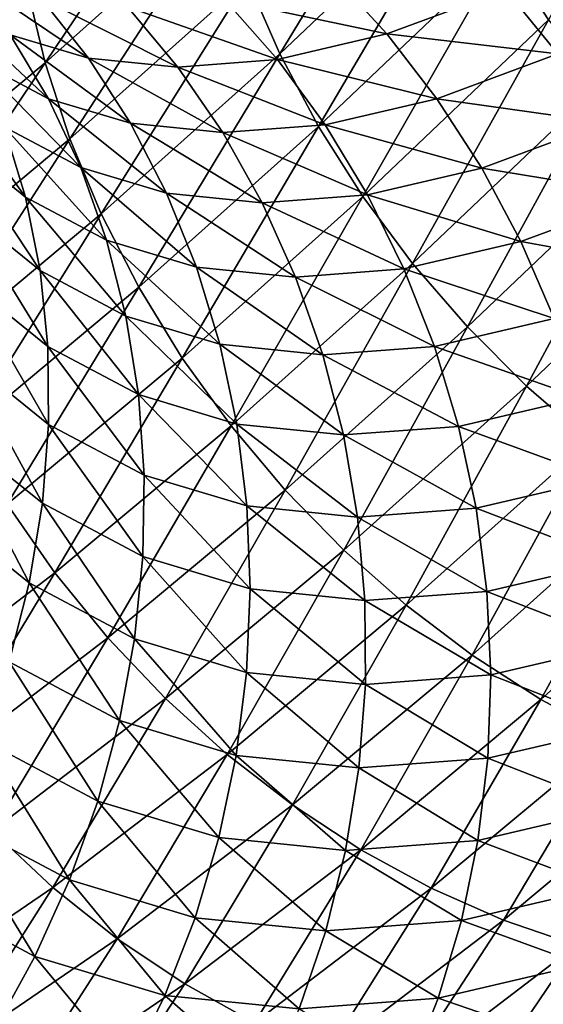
# Model space of a CAD drawing. Header units: millimetres. Extents: x -522 to 188, y -54 to 63.
# Tile 931 of 1056: x 10.31 to 12.1, y -52.01 to -48.66. Entities that reach past the tile are written whole.
import ezdxf

# ---------------------------------------------------------------- set-up
doc = ezdxf.new("R2010")
doc.units = ezdxf.units.MM
doc.header["$LTSCALE"] = 65.185185
doc.layers.add('39', color=7, linetype='CONTINUOUS')
doc.layers.add('40', color=7, linetype='CONTINUOUS')

msp = doc.modelspace()

# ---------------------------------------------------------------- linework, layer by layer
at = {"layer": '39', "linetype": 'CONTINUOUS'}
for points in [[(10.3873, -48.5852, -4.3214), (10.1309, -48.5086, -3.888), (10.5484, -48.7895, -4.2031), (10.3873, -48.5852, -4.3214)], [(10.5484, -48.7895, -4.2031), (10.1309, -48.5086, -3.888), (10.281, -48.7095, -3.7508), (10.5484, -48.7895, -4.2031)], [(11.3779, -48.5036, -5.9772), (11.0122, -48.5891, -5.3659), (11.5645, -48.7069, -5.903), (11.3779, -48.5036, -5.9772)], [(11.9695, -48.5562, -6.5803), (11.3779, -48.5036, -5.9772), (11.5645, -48.7069, -5.903), (11.9695, -48.5562, -6.5803)], [(11.9695, -48.5562, -6.5803), (11.5645, -48.7069, -5.903), (12.1469, -48.7747, -6.5306), (11.9695, -48.5562, -6.5803)], [(12.5888, -48.5577, -7.2677), (11.9695, -48.5562, -6.5803), (12.1469, -48.7747, -6.5306), (12.5888, -48.5577, -7.2677)], [(10.4115, -48.9279, -3.6208), (10.0474, -48.5852, -3.3506), (10.1647, -48.7967, -3.1983), (10.4115, -48.9279, -3.6208)], [(10.281, -48.7095, -3.7508), (10.0474, -48.5852, -3.3506), (10.4115, -48.9279, -3.6208), (10.281, -48.7095, -3.7508)], [(10.6813, -48.6145, -4.8135), (10.3873, -48.5852, -4.3214), (10.8521, -48.8199, -4.712), (10.6813, -48.6145, -4.8135)], [(10.8521, -48.8199, -4.712), (10.3873, -48.5852, -4.3214), (10.5484, -48.7895, -4.2031), (10.8521, -48.8199, -4.712)], [(11.0122, -48.5891, -5.3659), (10.6813, -48.6145, -4.8135), (11.1915, -48.7941, -5.2791), (11.0122, -48.5891, -5.3659)], [(11.5645, -48.7069, -5.903), (11.0122, -48.5891, -5.3659), (11.1915, -48.7941, -5.2791), (11.5645, -48.7069, -5.903)], [(11.1915, -48.7941, -5.2791), (10.6813, -48.6145, -4.8135), (10.8521, -48.8199, -4.712), (11.1915, -48.7941, -5.2791)], [(10.691, -49.0116, -4.0936), (10.281, -48.7095, -3.7508), (10.4115, -48.9279, -3.6208), (10.691, -49.0116, -4.0936)], [(10.5484, -48.7895, -4.2031), (10.281, -48.7095, -3.7508), (10.691, -49.0116, -4.0936), (10.5484, -48.7895, -4.2031)], [(11.5645, -48.7069, -5.903), (11.1915, -48.7941, -5.2791), (11.7349, -48.9279, -5.8416), (11.5645, -48.7069, -5.903)], [(12.1469, -48.7747, -6.5306), (11.5645, -48.7069, -5.903), (11.7349, -48.9279, -5.8416), (12.1469, -48.7747, -6.5306)], [(10.4115, -48.9279, -3.6208), (10.1647, -48.7967, -3.1983), (10.5214, -49.162, -3.4991), (10.4115, -48.9279, -3.6208)], [(10.5214, -49.162, -3.4991), (10.1647, -48.7967, -3.1983), (10.2603, -49.0233, -3.0528), (10.5214, -49.162, -3.4991)], [(11.0053, -49.0433, -4.621), (10.5484, -48.7895, -4.2031), (10.691, -49.0116, -4.0936), (11.0053, -49.0433, -4.621)], [(10.8521, -48.8199, -4.712), (10.5484, -48.7895, -4.2031), (11.0053, -49.0433, -4.621), (10.8521, -48.8199, -4.712)], [(11.1915, -48.7941, -5.2791), (10.8521, -48.8199, -4.712), (11.3539, -49.0169, -5.2041), (11.1915, -48.7941, -5.2791)], [(11.7349, -48.9279, -5.8416), (11.1915, -48.7941, -5.2791), (11.3539, -49.0169, -5.2041), (11.7349, -48.9279, -5.8416)], [(12.1469, -48.7747, -6.5306), (11.7349, -48.9279, -5.8416), (12.3072, -49.0086, -6.4951), (12.1469, -48.7747, -6.5306)], [(11.3539, -49.0169, -5.2041), (10.8521, -48.8199, -4.712), (11.0053, -49.0433, -4.621), (11.3539, -49.0169, -5.2041)], [(10.2603, -49.0233, -3.0528), (10.0262, -48.834, -2.649), (10.3334, -49.2629, -2.9153), (10.2603, -49.0233, -3.0528)], [(10.3334, -49.2629, -2.9153), (10.0262, -48.834, -2.649), (10.0836, -49.0611, -2.4853), (10.3334, -49.2629, -2.9153)], [(10.8138, -49.2497, -3.994), (10.4115, -48.9279, -3.6208), (10.5214, -49.162, -3.4991), (10.8138, -49.2497, -3.994)], [(10.691, -49.0116, -4.0936), (10.4115, -48.9279, -3.6208), (10.8138, -49.2497, -3.994), (10.691, -49.0116, -4.0936)], [(11.7349, -48.9279, -5.8416), (11.3539, -49.0169, -5.2041), (11.8877, -49.1646, -5.7937), (11.7349, -48.9279, -5.8416)], [(12.3072, -49.0086, -6.4951), (11.7349, -48.9279, -5.8416), (11.8877, -49.1646, -5.7937), (12.3072, -49.0086, -6.4951)], [(10.6096, -49.4096, -3.3869), (10.2603, -49.0233, -3.0528), (10.3334, -49.2629, -2.9153), (10.6096, -49.4096, -3.3869)], [(10.5214, -49.162, -3.4991), (10.2603, -49.0233, -3.0528), (10.6096, -49.4096, -3.3869), (10.5214, -49.162, -3.4991)], [(11.1395, -49.2826, -4.5411), (10.691, -49.0116, -4.0936), (10.8138, -49.2497, -3.994), (11.1395, -49.2826, -4.5411)], [(11.0053, -49.0433, -4.621), (10.691, -49.0116, -4.0936), (11.1395, -49.2826, -4.5411), (11.0053, -49.0433, -4.621)], [(11.3539, -49.0169, -5.2041), (11.0053, -49.0433, -4.621), (11.4981, -49.2556, -5.1415), (11.3539, -49.0169, -5.2041)], [(11.8877, -49.1646, -5.7937), (11.3539, -49.0169, -5.2041), (11.4981, -49.2556, -5.1415), (11.8877, -49.1646, -5.7937)], [(12.3072, -49.0086, -6.4951), (11.8877, -49.1646, -5.7937), (12.4487, -49.256, -6.4743), (12.3072, -49.0086, -6.4951)], [(10.3334, -49.2629, -2.9153), (10.0836, -49.0611, -2.4853), (10.3834, -49.5134, -2.7871), (10.3334, -49.2629, -2.9153)], [(10.3834, -49.5134, -2.7871), (10.0836, -49.0611, -2.4853), (10.1171, -49.2985, -2.3298), (10.3834, -49.5134, -2.7871)], [(11.4981, -49.2556, -5.1415), (11.0053, -49.0433, -4.621), (11.1395, -49.2826, -4.5411), (11.4981, -49.2556, -5.1415)], [(10.9157, -49.5015, -3.9052), (10.5214, -49.162, -3.4991), (10.6096, -49.4096, -3.3869), (10.9157, -49.5015, -3.9052)], [(10.8138, -49.2497, -3.994), (10.5214, -49.162, -3.4991), (10.9157, -49.5015, -3.9052), (10.8138, -49.2497, -3.994)], [(11.8877, -49.1646, -5.7937), (11.4981, -49.2556, -5.1415), (12.0214, -49.4149, -5.7597), (11.8877, -49.1646, -5.7937)], [(12.4487, -49.256, -6.4743), (11.8877, -49.1646, -5.7937), (12.0214, -49.4149, -5.7597), (12.4487, -49.256, -6.4743)], [(10.6096, -49.4096, -3.3869), (10.3334, -49.2629, -2.9153), (10.6754, -49.6684, -3.2852), (10.6096, -49.4096, -3.3869)], [(10.6754, -49.6684, -3.2852), (10.3334, -49.2629, -2.9153), (10.3834, -49.5134, -2.7871), (10.6754, -49.6684, -3.2852)], [(11.1395, -49.2826, -4.5411), (10.8138, -49.2497, -3.994), (11.2535, -49.5357, -4.4733), (11.1395, -49.2826, -4.5411)], [(11.2535, -49.5357, -4.4733), (10.8138, -49.2497, -3.994), (10.9157, -49.5015, -3.9052), (11.2535, -49.5357, -4.4733)], [(11.4981, -49.2556, -5.1415), (11.1395, -49.2826, -4.5411), (11.6226, -49.508, -5.0919), (11.4981, -49.2556, -5.1415)], [(12.0214, -49.4149, -5.7597), (11.4981, -49.2556, -5.1415), (11.6226, -49.508, -5.0919), (12.0214, -49.4149, -5.7597)], [(12.4487, -49.256, -6.4743), (12.0214, -49.4149, -5.7597), (12.5704, -49.5145, -6.4683), (12.4487, -49.256, -6.4743)], [(10.3834, -49.5134, -2.7871), (10.1171, -49.2985, -2.3298), (10.4098, -49.7724, -2.6694), (10.3834, -49.5134, -2.7871)], [(10.4098, -49.7724, -2.6694), (10.1171, -49.2985, -2.3298), (10.1264, -49.544, -2.1837), (10.4098, -49.7724, -2.6694)], [(11.6226, -49.508, -5.0919), (11.1395, -49.2826, -4.5411), (11.2535, -49.5357, -4.4733), (11.6226, -49.508, -5.0919)], [(10.9157, -49.5015, -3.9052), (10.6096, -49.4096, -3.3869), (10.9959, -49.7647, -3.828), (10.9157, -49.5015, -3.9052)], [(10.9959, -49.7647, -3.828), (10.6096, -49.4096, -3.3869), (10.6754, -49.6684, -3.2852), (10.9959, -49.7647, -3.828)], [(12.0214, -49.4149, -5.7597), (11.6226, -49.508, -5.0919), (12.1347, -49.6765, -5.7399), (12.0214, -49.4149, -5.7597)], [(12.5704, -49.5145, -6.4683), (12.0214, -49.4149, -5.7597), (12.1347, -49.6765, -5.7399), (12.5704, -49.5145, -6.4683)], [(11.2535, -49.5357, -4.4733), (10.9157, -49.5015, -3.9052), (11.3463, -49.8003, -4.418), (11.2535, -49.5357, -4.4733)], [(11.3463, -49.8003, -4.418), (10.9157, -49.5015, -3.9052), (10.9959, -49.7647, -3.828), (11.3463, -49.8003, -4.418)], [(10.6754, -49.6684, -3.2852), (10.3834, -49.5134, -2.7871), (10.7181, -49.9362, -3.1949), (10.6754, -49.6684, -3.2852)], [(10.7181, -49.9362, -3.1949), (10.3834, -49.5134, -2.7871), (10.4098, -49.7724, -2.6694), (10.7181, -49.9362, -3.1949)], [(11.6226, -49.508, -5.0919), (11.2535, -49.5357, -4.4733), (11.7264, -49.7718, -5.0557), (11.6226, -49.508, -5.0919)], [(11.7264, -49.7718, -5.0557), (11.2535, -49.5357, -4.4733), (11.3463, -49.8003, -4.418), (11.7264, -49.7718, -5.0557)], [(12.1347, -49.6765, -5.7399), (11.6226, -49.508, -5.0919), (11.7264, -49.7718, -5.0557), (12.1347, -49.6765, -5.7399)], [(10.4123, -50.0378, -2.5632), (10.1264, -49.544, -2.1837), (10.1114, -49.7953, -2.0485), (10.4123, -50.0378, -2.5632)], [(10.4098, -49.7724, -2.6694), (10.1264, -49.544, -2.1837), (10.4123, -50.0378, -2.5632), (10.4098, -49.7724, -2.6694)], [(10.9959, -49.7647, -3.828), (10.6754, -49.6684, -3.2852), (11.0535, -50.037, -3.7631), (10.9959, -49.7647, -3.828)], [(11.0535, -50.037, -3.7631), (10.6754, -49.6684, -3.2852), (10.7181, -49.9362, -3.1949), (11.0535, -50.037, -3.7631)], [(12.1347, -49.6765, -5.7399), (11.7264, -49.7718, -5.0557), (12.2268, -49.947, -5.7345), (12.1347, -49.6765, -5.7399)], [(10.7181, -49.9362, -3.1949), (10.4098, -49.7724, -2.6694), (10.7373, -50.2104, -3.1168), (10.7181, -49.9362, -3.1949)], [(10.7373, -50.2104, -3.1168), (10.4098, -49.7724, -2.6694), (10.4123, -50.0378, -2.5632), (10.7373, -50.2104, -3.1168)], [(11.3463, -49.8003, -4.418), (10.9959, -49.7647, -3.828), (11.417, -50.074, -4.3758), (11.3463, -49.8003, -4.418)], [(11.417, -50.074, -4.3758), (10.9959, -49.7647, -3.828), (11.0535, -50.037, -3.7631), (11.417, -50.074, -4.3758)], [(11.7264, -49.7718, -5.0557), (11.3463, -49.8003, -4.418), (11.8085, -50.0446, -5.0333), (11.7264, -49.7718, -5.0557)], [(12.2268, -49.947, -5.7345), (11.7264, -49.7718, -5.0557), (11.8085, -50.0446, -5.0333), (12.2268, -49.947, -5.7345)], [(10.3909, -50.3069, -2.4695), (10.1114, -49.7953, -2.0485), (10.0723, -50.0502, -1.9254), (10.3909, -50.3069, -2.4695)], [(10.4123, -50.0378, -2.5632), (10.1114, -49.7953, -2.0485), (10.3909, -50.3069, -2.4695), (10.4123, -50.0378, -2.5632)], [(11.8085, -50.0446, -5.0333), (11.3463, -49.8003, -4.418), (11.417, -50.074, -4.3758), (11.8085, -50.0446, -5.0333)], [(11.0535, -50.037, -3.7631), (10.7181, -49.9362, -3.1949), (11.088, -50.3158, -3.7111), (11.0535, -50.037, -3.7631)], [(11.088, -50.3158, -3.7111), (10.7181, -49.9362, -3.1949), (10.7373, -50.2104, -3.1168), (11.088, -50.3158, -3.7111)], [(12.2268, -49.947, -5.7345), (11.8085, -50.0446, -5.0333), (12.2966, -50.2239, -5.7434), (12.2268, -49.947, -5.7345)], [(10.733, -50.4886, -3.0517), (10.4123, -50.0378, -2.5632), (10.3909, -50.3069, -2.4695), (10.733, -50.4886, -3.0517)], [(10.7373, -50.2104, -3.1168), (10.4123, -50.0378, -2.5632), (10.733, -50.4886, -3.0517), (10.7373, -50.2104, -3.1168)], [(11.417, -50.074, -4.3758), (11.0535, -50.037, -3.7631), (11.465, -50.3542, -4.3471), (11.417, -50.074, -4.3758)], [(11.465, -50.3542, -4.3471), (11.0535, -50.037, -3.7631), (11.088, -50.3158, -3.7111), (11.465, -50.3542, -4.3471)], [(10.3458, -50.5774, -2.3892), (10.0723, -50.0502, -1.9254), (10.0095, -50.3064, -1.8155), (10.3458, -50.5774, -2.3892)], [(10.3909, -50.3069, -2.4695), (10.0723, -50.0502, -1.9254), (10.3458, -50.5774, -2.3892), (10.3909, -50.3069, -2.4695)], [(11.8085, -50.0446, -5.0333), (11.417, -50.074, -4.3758), (11.8682, -50.324, -5.0249), (11.8085, -50.0446, -5.0333)], [(11.8682, -50.324, -5.0249), (11.417, -50.074, -4.3758), (11.465, -50.3542, -4.3471), (11.8682, -50.324, -5.0249)], [(12.2966, -50.2239, -5.7434), (11.8085, -50.0446, -5.0333), (11.8682, -50.324, -5.0249), (12.2966, -50.2239, -5.7434)], [(11.0991, -50.5987, -3.6724), (10.7373, -50.2104, -3.1168), (10.733, -50.4886, -3.0517), (11.0991, -50.5987, -3.6724)], [(11.088, -50.3158, -3.7111), (10.7373, -50.2104, -3.1168), (11.0991, -50.5987, -3.6724), (11.088, -50.3158, -3.7111)], [(12.2966, -50.2239, -5.7434), (11.8682, -50.324, -5.0249), (12.3437, -50.5048, -5.7668), (12.2966, -50.2239, -5.7434)], [(10.3458, -50.5774, -2.3892), (10.0095, -50.3064, -1.8155), (10.2775, -50.8469, -2.323), (10.3458, -50.5774, -2.3892)], [(10.705, -50.7683, -3.0001), (10.3909, -50.3069, -2.4695), (10.3458, -50.5774, -2.3892), (10.705, -50.7683, -3.0001)], [(10.733, -50.4886, -3.0517), (10.3909, -50.3069, -2.4695), (10.705, -50.7683, -3.0001), (10.733, -50.4886, -3.0517)], [(11.465, -50.3542, -4.3471), (11.088, -50.3158, -3.7111), (11.4898, -50.6386, -4.3321), (11.465, -50.3542, -4.3471)], [(11.4898, -50.6386, -4.3321), (11.088, -50.3158, -3.7111), (11.0991, -50.5987, -3.6724), (11.4898, -50.6386, -4.3321)], [(11.8682, -50.324, -5.0249), (11.465, -50.3542, -4.3471), (11.9049, -50.6073, -5.0306), (11.8682, -50.324, -5.0249)], [(12.3437, -50.5048, -5.7668), (11.8682, -50.324, -5.0249), (11.9049, -50.6073, -5.0306), (12.3437, -50.5048, -5.7668)], [(11.9049, -50.6073, -5.0306), (11.465, -50.3542, -4.3471), (11.4898, -50.6386, -4.3321), (11.9049, -50.6073, -5.0306)], [(11.0868, -50.8832, -3.6474), (10.733, -50.4886, -3.0517), (10.705, -50.7683, -3.0001), (11.0868, -50.8832, -3.6474)], [(11.0991, -50.5987, -3.6724), (10.733, -50.4886, -3.0517), (11.0868, -50.8832, -3.6474), (11.0991, -50.5987, -3.6724)], [(12.3437, -50.5048, -5.7668), (11.9049, -50.6073, -5.0306), (12.3675, -50.7871, -5.8042), (12.3437, -50.5048, -5.7668)], [(10.6538, -51.0469, -2.9625), (10.3458, -50.5774, -2.3892), (10.2775, -50.8469, -2.323), (10.6538, -51.0469, -2.9625)], [(10.705, -50.7683, -3.0001), (10.3458, -50.5774, -2.3892), (10.6538, -51.0469, -2.9625), (10.705, -50.7683, -3.0001)], [(11.4912, -50.9243, -4.3309), (11.0991, -50.5987, -3.6724), (11.0868, -50.8832, -3.6474), (11.4912, -50.9243, -4.3309)], [(11.4898, -50.6386, -4.3321), (11.0991, -50.5987, -3.6724), (11.4912, -50.9243, -4.3309), (11.4898, -50.6386, -4.3321)], [(11.9049, -50.6073, -5.0306), (11.4898, -50.6386, -4.3321), (11.9183, -50.8921, -5.0502), (11.9049, -50.6073, -5.0306)], [(12.3675, -50.7871, -5.8042), (11.9049, -50.6073, -5.0306), (11.9183, -50.8921, -5.0502), (12.3675, -50.7871, -5.8042)], [(11.9183, -50.8921, -5.0502), (11.4898, -50.6386, -4.3321), (11.4912, -50.9243, -4.3309), (11.9183, -50.8921, -5.0502)], [(11.0511, -51.1665, -3.6363), (10.705, -50.7683, -3.0001), (10.6538, -51.0469, -2.9625), (11.0511, -51.1665, -3.6363)], [(11.0868, -50.8832, -3.6474), (10.705, -50.7683, -3.0001), (11.0511, -51.1665, -3.6363), (11.0868, -50.8832, -3.6474)], [(12.3675, -50.7871, -5.8042), (11.9183, -50.8921, -5.0502), (12.3679, -51.0683, -5.8554), (12.3675, -50.7871, -5.8042)], [(10.5797, -51.3219, -2.9392), (10.2775, -50.8469, -2.323), (10.1865, -51.1128, -2.2714), (10.5797, -51.3219, -2.9392)], [(10.6538, -51.0469, -2.9625), (10.2775, -50.8469, -2.323), (10.5797, -51.3219, -2.9392), (10.6538, -51.0469, -2.9625)], [(11.4693, -51.209, -4.3437), (11.0868, -50.8832, -3.6474), (11.0511, -51.1665, -3.6363), (11.4693, -51.209, -4.3437)], [(11.4912, -50.9243, -4.3309), (11.0868, -50.8832, -3.6474), (11.4693, -51.209, -4.3437), (11.4912, -50.9243, -4.3309)], [(11.9183, -50.8921, -5.0502), (11.4912, -50.9243, -4.3309), (11.9083, -51.1758, -5.0837), (11.9183, -50.8921, -5.0502)], [(12.3679, -51.0683, -5.8554), (11.9183, -50.8921, -5.0502), (11.9083, -51.1758, -5.0837), (12.3679, -51.0683, -5.8554)], [(11.9083, -51.1758, -5.0837), (11.4912, -50.9243, -4.3309), (11.4693, -51.209, -4.3437), (11.9083, -51.1758, -5.0837)], [(10.9924, -51.4461, -3.6393), (10.6538, -51.0469, -2.9625), (10.5797, -51.3219, -2.9392), (10.9924, -51.4461, -3.6393)], [(11.0511, -51.1665, -3.6363), (10.6538, -51.0469, -2.9625), (10.9924, -51.4461, -3.6393), (11.0511, -51.1665, -3.6363)], [(12.3679, -51.0683, -5.8554), (11.9083, -51.1758, -5.0837), (12.3449, -51.3457, -5.92), (12.3679, -51.0683, -5.8554)], [(10.4833, -51.5908, -2.9304), (10.1865, -51.1128, -2.2714), (10.0737, -51.3729, -2.235), (10.4833, -51.5908, -2.9304)], [(10.5797, -51.3219, -2.9392), (10.1865, -51.1128, -2.2714), (10.4833, -51.5908, -2.9304), (10.5797, -51.3219, -2.9392)], [(11.4241, -51.4899, -4.3702), (11.0511, -51.1665, -3.6363), (10.9924, -51.4461, -3.6393), (11.4241, -51.4899, -4.3702)], [(11.4693, -51.209, -4.3437), (11.0511, -51.1665, -3.6363), (11.4241, -51.4899, -4.3702), (11.4693, -51.209, -4.3437)], [(11.9083, -51.1758, -5.0837), (11.4693, -51.209, -4.3437), (11.8749, -51.4557, -5.1307), (11.9083, -51.1758, -5.0837)], [(12.3449, -51.3457, -5.92), (11.9083, -51.1758, -5.0837), (11.8749, -51.4557, -5.1307), (12.3449, -51.3457, -5.92)], [(11.8749, -51.4557, -5.1307), (11.4693, -51.209, -4.3437), (11.4241, -51.4899, -4.3702), (11.8749, -51.4557, -5.1307)], [(10.9111, -51.7196, -3.6562), (10.5797, -51.3219, -2.9392), (10.4833, -51.5908, -2.9304), (10.9111, -51.7196, -3.6562)], [(10.9924, -51.4461, -3.6393), (10.5797, -51.3219, -2.9392), (10.9111, -51.7196, -3.6562), (10.9924, -51.4461, -3.6393)], [(12.3449, -51.3457, -5.92), (11.8749, -51.4557, -5.1307), (12.2986, -51.6169, -5.9972), (12.3449, -51.3457, -5.92)], [(10.3657, -51.8512, -2.9363), (10.0737, -51.3729, -2.235), (9.94, -51.6246, -2.2141), (10.3657, -51.8512, -2.9363)], [(10.4833, -51.5908, -2.9304), (10.0737, -51.3729, -2.235), (10.3657, -51.8512, -2.9363), (10.4833, -51.5908, -2.9304)], [(11.3561, -51.7646, -4.4102), (10.9924, -51.4461, -3.6393), (10.9111, -51.7196, -3.6562), (11.3561, -51.7646, -4.4102)], [(11.4241, -51.4899, -4.3702), (10.9924, -51.4461, -3.6393), (11.3561, -51.7646, -4.4102), (11.4241, -51.4899, -4.3702)], [(11.8749, -51.4557, -5.1307), (11.4241, -51.4899, -4.3702), (11.8185, -51.7293, -5.1908), (11.8749, -51.4557, -5.1307)], [(12.2986, -51.6169, -5.9972), (11.8749, -51.4557, -5.1307), (11.8185, -51.7293, -5.1908), (12.2986, -51.6169, -5.9972)], [(11.8185, -51.7293, -5.1908), (11.4241, -51.4899, -4.3702), (11.3561, -51.7646, -4.4102), (11.8185, -51.7293, -5.1908)], [(10.8081, -51.9844, -3.687), (10.4833, -51.5908, -2.9304), (10.3657, -51.8512, -2.9363), (10.8081, -51.9844, -3.687)], [(10.9111, -51.7196, -3.6562), (10.4833, -51.5908, -2.9304), (10.8081, -51.9844, -3.687), (10.9111, -51.7196, -3.6562)], [(12.2986, -51.6169, -5.9972), (11.8185, -51.7293, -5.1908), (12.2295, -51.8795, -6.0865), (12.2986, -51.6169, -5.9972)], [(10.3657, -51.8512, -2.9363), (9.94, -51.6246, -2.2141), (10.2279, -52.1007, -2.9568), (10.3657, -51.8512, -2.9363)], [(11.266, -52.0305, -4.4633), (10.9111, -51.7196, -3.6562), (10.8081, -51.9844, -3.687), (11.266, -52.0305, -4.4633)], [(11.3561, -51.7646, -4.4102), (10.9111, -51.7196, -3.6562), (11.266, -52.0305, -4.4633), (11.3561, -51.7646, -4.4102)], [(11.8185, -51.7293, -5.1908), (11.3561, -51.7646, -4.4102), (11.7396, -51.9942, -5.2634), (11.8185, -51.7293, -5.1908)], [(12.2295, -51.8795, -6.0865), (11.8185, -51.7293, -5.1908), (11.7396, -51.9942, -5.2634), (12.2295, -51.8795, -6.0865)], [(11.7396, -51.9942, -5.2634), (11.3561, -51.7646, -4.4102), (11.266, -52.0305, -4.4633), (11.7396, -51.9942, -5.2634)], [(10.6843, -52.2381, -3.7314), (10.3657, -51.8512, -2.9363), (10.2279, -52.1007, -2.9568), (10.6843, -52.2381, -3.7314)], [(10.8081, -51.9844, -3.687), (10.3657, -51.8512, -2.9363), (10.6843, -52.2381, -3.7314), (10.8081, -51.9844, -3.687)], [(12.2295, -51.8795, -6.0865), (11.7396, -51.9942, -5.2634), (12.1381, -52.1309, -6.1871), (12.2295, -51.8795, -6.0865)], [(11.1546, -52.2853, -4.5291), (10.8081, -51.9844, -3.687), (10.6843, -52.2381, -3.7314), (11.1546, -52.2853, -4.5291)], [(11.266, -52.0305, -4.4633), (10.8081, -51.9844, -3.687), (11.1546, -52.2853, -4.5291), (11.266, -52.0305, -4.4633)], [(11.7396, -51.9942, -5.2634), (11.266, -52.0305, -4.4633), (11.6389, -52.2479, -5.348), (11.7396, -51.9942, -5.2634)], [(12.1381, -52.1309, -6.1871), (11.7396, -51.9942, -5.2634), (11.6389, -52.2479, -5.348), (12.1381, -52.1309, -6.1871)]]:
    msp.add_3dface(points, dxfattribs=at)
at = {"layer": '40', "linetype": 'CONTINUOUS'}
for points in [[(12.6102, -47.774, -17.4247), (12.1154, -48.6585, -16.4206), (11.9615, -48.4224, -16.3734), (12.6102, -47.774, -17.4247)], [(11.7141, -47.9286, -16.2288), (11.2, -48.7752, -15.2883), (11.0898, -48.5226, -15.2126), (11.7141, -47.9286, -16.2288)], [(11.8273, -48.1784, -16.3093), (11.2, -48.7752, -15.2883), (11.7141, -47.9286, -16.2288), (11.8273, -48.1784, -16.3093)], [(10.9364, -48.0093, -15.0155), (10.4002, -48.8058, -14.1387), (10.3385, -48.5453, -14.0386), (10.9364, -48.0093, -15.0155)], [(11.0016, -48.2665, -15.1214), (10.4002, -48.8058, -14.1387), (10.9364, -48.0093, -15.0155), (11.0016, -48.2665, -15.1214)], [(11.8273, -48.1784, -16.3093), (11.3313, -49.022, -15.3477), (11.2, -48.7752, -15.2883), (11.8273, -48.1784, -16.3093)], [(11.9615, -48.4224, -16.3734), (11.3313, -49.022, -15.3477), (11.8273, -48.1784, -16.3093), (11.9615, -48.4224, -16.3734)], [(10.3385, -48.5453, -14.0386), (9.7615, -49.0269, -13.0919), (10.3003, -48.286, -13.9248), (10.3385, -48.5453, -14.0386)], [(11.0016, -48.2665, -15.1214), (10.4849, -49.065, -14.2242), (10.4002, -48.8058, -14.1387), (11.0016, -48.2665, -15.1214)], [(11.0898, -48.5226, -15.2126), (10.4849, -49.065, -14.2242), (11.0016, -48.2665, -15.1214), (11.0898, -48.5226, -15.2126)], [(11.9615, -48.4224, -16.3734), (11.4824, -49.2607, -15.3904), (11.3313, -49.022, -15.3477), (11.9615, -48.4224, -16.3734)], [(12.1154, -48.6585, -16.4206), (11.4824, -49.2607, -15.3904), (11.9615, -48.4224, -16.3734), (12.1154, -48.6585, -16.4206)], [(11.0898, -48.5226, -15.2126), (10.5917, -49.3207, -14.2942), (10.4849, -49.065, -14.2242), (11.0898, -48.5226, -15.2126)], [(11.2, -48.7752, -15.2883), (10.5917, -49.3207, -14.2942), (11.0898, -48.5226, -15.2126), (11.2, -48.7752, -15.2883)], [(10.3385, -48.5453, -14.0386), (9.8191, -49.2908, -13.1852), (9.7615, -49.0269, -13.0919), (10.3385, -48.5453, -14.0386)], [(10.4002, -48.8058, -14.1387), (9.8191, -49.2908, -13.1852), (10.3385, -48.5453, -14.0386), (10.4002, -48.8058, -14.1387)], [(12.1154, -48.6585, -16.4206), (11.6521, -49.4893, -15.416), (11.4824, -49.2607, -15.3904), (12.1154, -48.6585, -16.4206)], [(12.2877, -48.8846, -16.4504), (11.6521, -49.4893, -15.416), (12.1154, -48.6585, -16.4206), (12.2877, -48.8846, -16.4504)], [(11.2, -48.7752, -15.2883), (10.7196, -49.5705, -14.3482), (10.5917, -49.3207, -14.2942), (11.2, -48.7752, -15.2883)], [(11.3313, -49.022, -15.3477), (10.7196, -49.5705, -14.3482), (11.2, -48.7752, -15.2883), (11.3313, -49.022, -15.3477)], [(10.4002, -48.8058, -14.1387), (9.8997, -49.5534, -13.2639), (9.8191, -49.2908, -13.1852), (10.4002, -48.8058, -14.1387)], [(10.4849, -49.065, -14.2242), (9.8997, -49.5534, -13.2639), (10.4002, -48.8058, -14.1387), (10.4849, -49.065, -14.2242)], [(12.2877, -48.8846, -16.4504), (11.8388, -49.7055, -15.4241), (11.6521, -49.4893, -15.416), (12.2877, -48.8846, -16.4504)], [(12.4768, -49.0985, -16.4626), (11.8388, -49.7055, -15.4241), (12.2877, -48.8846, -16.4504), (12.4768, -49.0985, -16.4626)], [(11.3313, -49.022, -15.3477), (10.8676, -49.812, -14.3856), (10.7196, -49.5705, -14.3482), (11.3313, -49.022, -15.3477)], [(11.4824, -49.2607, -15.3904), (10.8676, -49.812, -14.3856), (11.3313, -49.022, -15.3477), (11.4824, -49.2607, -15.3904)], [(10.4849, -49.065, -14.2242), (10.0025, -49.8124, -13.3274), (9.8997, -49.5534, -13.2639), (10.4849, -49.065, -14.2242)], [(10.5917, -49.3207, -14.2942), (10.0025, -49.8124, -13.3274), (10.4849, -49.065, -14.2242), (10.5917, -49.3207, -14.2942)], [(12.4768, -49.0985, -16.4626), (12.0407, -49.9075, -15.4148), (11.8388, -49.7055, -15.4241), (12.4768, -49.0985, -16.4626)], [(12.6811, -49.2983, -16.457), (12.0407, -49.9075, -15.4148), (12.4768, -49.0985, -16.4626), (12.6811, -49.2983, -16.457)], [(11.4824, -49.2607, -15.3904), (11.0342, -50.0433, -14.4061), (10.8676, -49.812, -14.3856), (11.4824, -49.2607, -15.3904)], [(11.6521, -49.4893, -15.416), (11.0342, -50.0433, -14.4061), (11.4824, -49.2607, -15.3904), (11.6521, -49.4893, -15.416)], [(12.6811, -49.2983, -16.457), (12.2561, -50.0934, -15.3882), (12.0407, -49.9075, -15.4148), (12.6811, -49.2983, -16.457)], [(10.5917, -49.3207, -14.2942), (10.1266, -50.0654, -13.375), (10.0025, -49.8124, -13.3274), (10.5917, -49.3207, -14.2942)], [(10.7196, -49.5705, -14.3482), (10.1266, -50.0654, -13.375), (10.5917, -49.3207, -14.2942), (10.7196, -49.5705, -14.3482)], [(11.6521, -49.4893, -15.416), (11.2181, -50.2621, -14.4096), (11.0342, -50.0433, -14.4061), (11.6521, -49.4893, -15.416)], [(11.8388, -49.7055, -15.4241), (11.2181, -50.2621, -14.4096), (11.6521, -49.4893, -15.416), (11.8388, -49.7055, -15.4241)], [(10.7196, -49.5705, -14.3482), (10.2708, -50.3101, -13.4062), (10.1266, -50.0654, -13.375), (10.7196, -49.5705, -14.3482)], [(10.8676, -49.812, -14.3856), (10.2708, -50.3101, -13.4062), (10.7196, -49.5705, -14.3482), (10.8676, -49.812, -14.3856)], [(11.8388, -49.7055, -15.4241), (11.4174, -50.4664, -14.396), (11.2181, -50.2621, -14.4096), (11.8388, -49.7055, -15.4241)], [(12.0407, -49.9075, -15.4148), (11.4174, -50.4664, -14.396), (11.8388, -49.7055, -15.4241), (12.0407, -49.9075, -15.4148)], [(10.8676, -49.812, -14.3856), (10.4339, -50.5443, -13.4209), (10.2708, -50.3101, -13.4062), (10.8676, -49.812, -14.3856)], [(11.0342, -50.0433, -14.4061), (10.4339, -50.5443, -13.4209), (10.8676, -49.812, -14.3856), (11.0342, -50.0433, -14.4061)], [(12.0407, -49.9075, -15.4148), (11.6304, -50.6545, -14.3654), (11.4174, -50.4664, -14.396), (12.0407, -49.9075, -15.4148)], [(12.2561, -50.0934, -15.3882), (11.6304, -50.6545, -14.3654), (12.0407, -49.9075, -15.4148), (12.2561, -50.0934, -15.3882)], [(11.0342, -50.0433, -14.4061), (10.6144, -50.7658, -13.4189), (10.4339, -50.5443, -13.4209), (11.0342, -50.0433, -14.4061)], [(11.2181, -50.2621, -14.4096), (10.6144, -50.7658, -13.4189), (11.0342, -50.0433, -14.4061), (11.2181, -50.2621, -14.4096)], [(12.2561, -50.0934, -15.3882), (11.8551, -50.8245, -14.3181), (11.6304, -50.6545, -14.3654), (12.2561, -50.0934, -15.3882)], [(12.483, -50.2615, -15.3444), (11.8551, -50.8245, -14.3181), (12.2561, -50.0934, -15.3882), (12.483, -50.2615, -15.3444)], [(11.2181, -50.2621, -14.4096), (10.8107, -50.9727, -13.4002), (10.6144, -50.7658, -13.4189), (11.2181, -50.2621, -14.4096)], [(11.4174, -50.4664, -14.396), (10.8107, -50.9727, -13.4002), (11.2181, -50.2621, -14.4096), (11.4174, -50.4664, -14.396)], [(12.483, -50.2615, -15.3444), (12.0896, -50.9751, -14.2545), (11.8551, -50.8245, -14.3181), (12.483, -50.2615, -15.3444)], [(12.7194, -50.4104, -15.2839), (12.0896, -50.9751, -14.2545), (12.483, -50.2615, -15.3444), (12.7194, -50.4104, -15.2839)], [(10.4339, -50.5443, -13.4209), (9.8507, -50.9896, -12.4603), (10.2708, -50.3101, -13.4062), (10.4339, -50.5443, -13.4209)], [(12.7194, -50.4104, -15.2839), (12.3316, -51.1047, -14.1752), (12.0896, -50.9751, -14.2545), (12.7194, -50.4104, -15.2839)], [(11.4174, -50.4664, -14.396), (11.0209, -51.1631, -13.3649), (10.8107, -50.9727, -13.4002), (11.4174, -50.4664, -14.396)], [(11.6304, -50.6545, -14.3654), (11.0209, -51.1631, -13.3649), (11.4174, -50.4664, -14.396), (11.6304, -50.6545, -14.3654)], [(10.4339, -50.5443, -13.4209), (10.0274, -51.2141, -12.4518), (9.8507, -50.9896, -12.4603), (10.4339, -50.5443, -13.4209)], [(10.6144, -50.7658, -13.4189), (10.0274, -51.2141, -12.4518), (10.4339, -50.5443, -13.4209), (10.6144, -50.7658, -13.4189)], [(11.6304, -50.6545, -14.3654), (11.2431, -51.3352, -13.3134), (11.0209, -51.1631, -13.3649), (11.6304, -50.6545, -14.3654)], [(11.8551, -50.8245, -14.3181), (11.2431, -51.3352, -13.3134), (11.6304, -50.6545, -14.3654), (11.8551, -50.8245, -14.3181)], [(10.6144, -50.7658, -13.4189), (10.22, -51.4237, -12.4271), (10.0274, -51.2141, -12.4518), (10.6144, -50.7658, -13.4189)], [(10.8107, -50.9727, -13.4002), (10.22, -51.4237, -12.4271), (10.6144, -50.7658, -13.4189), (10.8107, -50.9727, -13.4002)], [(11.8551, -50.8245, -14.3181), (11.4754, -51.4876, -13.2462), (11.2431, -51.3352, -13.3134), (11.8551, -50.8245, -14.3181)], [(12.0896, -50.9751, -14.2545), (11.4754, -51.4876, -13.2462), (11.8551, -50.8245, -14.3181), (12.0896, -50.9751, -14.2545)], [(10.8107, -50.9727, -13.4002), (10.4269, -51.6166, -12.3864), (10.22, -51.4237, -12.4271), (10.8107, -50.9727, -13.4002)], [(11.0209, -51.1631, -13.3649), (10.4269, -51.6166, -12.3864), (10.8107, -50.9727, -13.4002), (11.0209, -51.1631, -13.3649)], [(12.0896, -50.9751, -14.2545), (11.7156, -51.6187, -13.1639), (11.4754, -51.4876, -13.2462), (12.0896, -50.9751, -14.2545)], [(12.3316, -51.1047, -14.1752), (11.7156, -51.6187, -13.1639), (12.0896, -50.9751, -14.2545), (12.3316, -51.1047, -14.1752)], [(12.3316, -51.1047, -14.1752), (11.9615, -51.7274, -13.0672), (11.7156, -51.6187, -13.1639), (12.3316, -51.1047, -14.1752)], [(12.5791, -51.2122, -14.081), (11.9615, -51.7274, -13.0672), (12.3316, -51.1047, -14.1752), (12.5791, -51.2122, -14.081)], [(11.0209, -51.1631, -13.3649), (10.6462, -51.791, -12.33), (10.4269, -51.6166, -12.3864), (11.0209, -51.1631, -13.3649)], [(11.2431, -51.3352, -13.3134), (10.6462, -51.791, -12.33), (11.0209, -51.1631, -13.3649), (11.2431, -51.3352, -13.3134)], [(12.5791, -51.2122, -14.081), (12.211, -51.8128, -12.9569), (11.9615, -51.7274, -13.0672), (12.5791, -51.2122, -14.081)], [(11.2431, -51.3352, -13.3134), (10.8759, -51.9453, -12.2585), (10.6462, -51.791, -12.33), (11.2431, -51.3352, -13.3134)], [(11.4754, -51.4876, -13.2462), (10.8759, -51.9453, -12.2585), (11.2431, -51.3352, -13.3134), (11.4754, -51.4876, -13.2462)], [(10.4269, -51.6166, -12.3864), (9.8478, -52.012, -11.4288), (10.22, -51.4237, -12.4271), (10.4269, -51.6166, -12.3864)], [(11.4754, -51.4876, -13.2462), (11.1139, -52.078, -12.1726), (10.8759, -51.9453, -12.2585), (11.4754, -51.4876, -13.2462)], [(11.7156, -51.6187, -13.1639), (11.1139, -52.078, -12.1726), (11.4754, -51.4876, -13.2462), (11.7156, -51.6187, -13.1639)], [(10.4269, -51.6166, -12.3864), (10.0636, -52.1887, -11.3667), (9.8478, -52.012, -11.4288), (10.4269, -51.6166, -12.3864)], [(10.6462, -51.791, -12.33), (10.0636, -52.1887, -11.3667), (10.4269, -51.6166, -12.3864), (10.6462, -51.791, -12.33)], [(11.7156, -51.6187, -13.1639), (11.3581, -52.1881, -12.0729), (11.1139, -52.078, -12.1726), (11.7156, -51.6187, -13.1639)], [(11.9615, -51.7274, -13.0672), (11.3581, -52.1881, -12.0729), (11.7156, -51.6187, -13.1639), (11.9615, -51.7274, -13.0672)], [(11.9615, -51.7274, -13.0672), (11.6062, -52.2744, -11.9604), (11.3581, -52.1881, -12.0729), (11.9615, -51.7274, -13.0672)], [(12.211, -51.8128, -12.9569), (11.6062, -52.2744, -11.9604), (11.9615, -51.7274, -13.0672), (12.211, -51.8128, -12.9569)], [(10.6462, -51.791, -12.33), (10.2902, -52.345, -11.2901), (10.0636, -52.1887, -11.3667), (10.6462, -51.791, -12.33)], [(10.8759, -51.9453, -12.2585), (10.2902, -52.345, -11.2901), (10.6462, -51.791, -12.33), (10.8759, -51.9453, -12.2585)], [(12.211, -51.8128, -12.9569), (11.8561, -52.3363, -11.8362), (11.6062, -52.2744, -11.9604), (12.211, -51.8128, -12.9569)], [(12.4617, -51.874, -12.8342), (11.8561, -52.3363, -11.8362), (12.211, -51.8128, -12.9569), (12.4617, -51.874, -12.8342)], [(12.4617, -51.874, -12.8342), (12.1053, -52.3731, -11.7013), (11.8561, -52.3363, -11.8362), (12.4617, -51.874, -12.8342)], [(10.8759, -51.9453, -12.2585), (10.5257, -52.4796, -11.1999), (10.2902, -52.345, -11.2901), (10.8759, -51.9453, -12.2585)], [(11.1139, -52.078, -12.1726), (10.5257, -52.4796, -11.1999), (10.8759, -51.9453, -12.2585), (11.1139, -52.078, -12.1726)]]:
    msp.add_3dface(points, dxfattribs=at)

doc.saveas('drawing.dxf')
